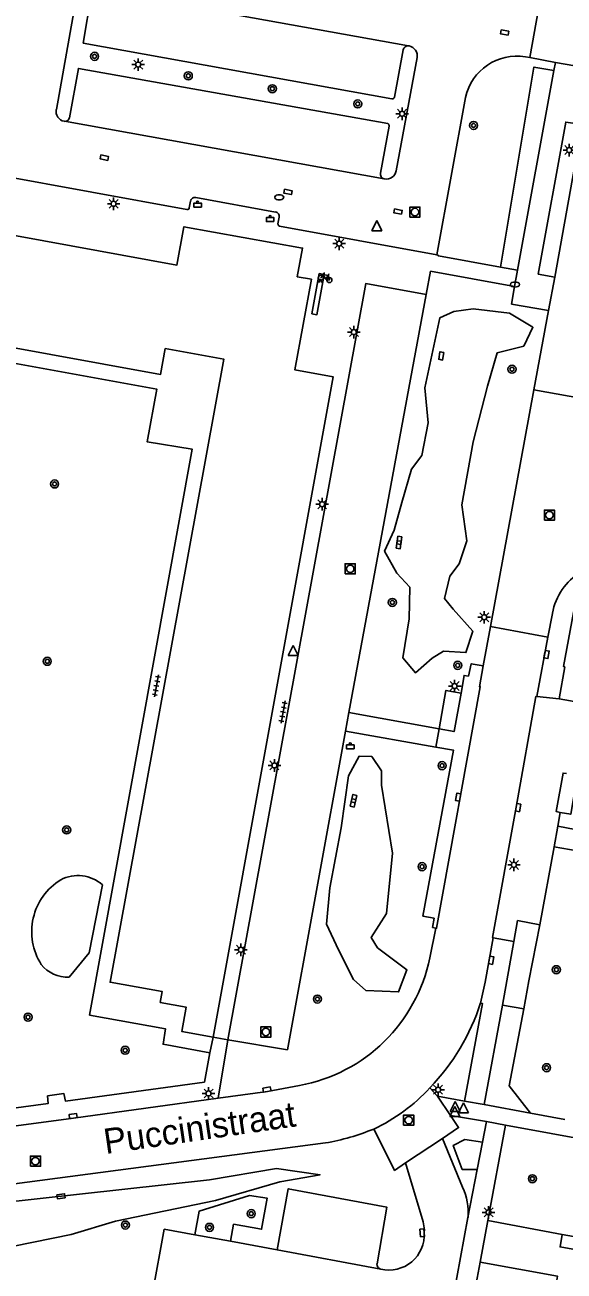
# Model space of a CAD drawing. Extents: x 132999 to 136000, y 398499 to 400501.
# Drawn here: x 133228.8 to 133282.2, y 399990.7 to 400114.2 of the extents above; entities that cross this region are included whole.
import ezdxf

# ---------------------------------------------------------------- set-up
doc = ezdxf.new("R2010")
doc.units = 0
for name, color, linetype in [('gg-afsc-erfafscheiding', 7, 'Continuous'), ('gg-afsc-muur', 7, 'Continuous'), ('gg-anno-openbare ruimte label', 7, 'Continuous'), ('gg-bbg-abri', 7, 'Continuous'), ('gg-bbg-gedigitaliseerde bebouwing', 7, 'Continuous'), ('gg-bbg-hoofdgebouw', 7, 'Continuous'), ('gg-knt-verharding', 7, 'Continuous'), ('gg-knt-verharding nz', 7, 'Continuous'), ('gg-kntw-bovenkant insteek waterloop', 7, 'Continuous'), ('gt-grn-groengrens', 7, 'Continuous'), ('gt-grn-weggrens', 7, 'Continuous'), ('gt-symb-afvalbak', 7, 'Continuous'), ('gt-symb-boom', 7, 'Continuous'), ('gt-symb-brandkraan', 7, 'Continuous'), ('gt-symb-fietsenrek', 7, 'Continuous'), ('gt-symb-kolk', 7, 'Continuous'), ('gt-symb-kolk center center', 7, 'Continuous'), ('gt-symb-lichtmast', 7, 'Continuous'), ('gt-symb-rioolschacht', 7, 'Continuous'), ('gt-symb-tegel verharding', 7, 'Continuous'), ('gt-symb-waterafsluiter', 7, 'Continuous')]:
    doc.layers.add(name, color=color, linetype=linetype)

# ---------------------------------------------------------------- blocks, each defined once
blk = doc.blocks.new('gt0-KOLKCC')
at = {"layer": 'gt-symb-kolk center center'}
blk.add_lwpolyline([(-0.38, 0.2), (0.38, 0.2), (0.38, -0.2), (-0.38, -0.2)], close=True, dxfattribs=at)
blk = doc.blocks.new('gt0-RS')
at = {"layer": 'gt-symb-rioolschacht'}
blk.add_lwpolyline([(-0.5, -0.5), (0.5, -0.5), (0.5, 0.5), (-0.5, 0.5)], close=True, dxfattribs=at)
blk.add_circle((0, 0), 0.375, dxfattribs=at)
blk = doc.blocks.new('gt0-BOOM')
at = {"layer": 'gt-symb-boom'}
for radius in [0.4, 0.2]:
    blk.add_circle((0, 0), radius, dxfattribs=at)
blk = doc.blocks.new('gt0-LMAST')
at = {"layer": 'gt-symb-lichtmast'}
for p, q in [((-0.18, 0.17), (-0.45, 0.44)), ((-0.01, 0.25), (-0.01, 0.62)), ((0.17, 0.17), (0.44, 0.44)), ((-0.26, 0), (-0.63, 0)), ((-0.18, -0.18), (-0.45, -0.45)), ((-0.01, -0.25), (-0.01, -0.63)), ((0.44, -0.45), (0.17, -0.18)), ((0.24, 0), (0.62, 0))]:
    blk.add_line(p, q, dxfattribs=at)
blk.add_circle((-0.01, 0), 0.25, dxfattribs=at)
blk = doc.blocks.new('gt0-BR')
at = {"layer": 'gt-symb-brandkraan'}
for centre, radius, start, end in [((-0.24, 0), 0.206, 107.5669, 252.4331), ((0.6, -2.66), 3, 106.892, 107.5669), ((0, -0.69), 0.938, 73.108, 106.892), ((-0.6, -2.66), 3, 72.4331, 73.108), ((0.24, 0), 0.206, 287.567, 72.4331), ((0.6, 2.66), 3, 252.4331, 253.108), ((0, 0.69), 0.938, 253.108, 286.8921), ((-0.6, 2.66), 3, 286.8921, 287.567)]:
    blk.add_arc(centre, radius, start, end, dxfattribs=at)
blk = doc.blocks.new('gt0-ABAK')
at = {"layer": 'gt-symb-afvalbak'}
blk.add_lwpolyline([(0.38, -0.5), (-0.37, -0.5), (-0.37, -0.1), (0.38, -0.1)], close=True, dxfattribs=at)
blk.add_circle((0, 0), 0.1, dxfattribs=at)
blk = doc.blocks.new('gt0-FREK')
at = {"layer": 'gt-symb-fietsenrek'}
for p, q in [((0.26, 0.76), (0.29, 0.82)), ((0.54, 0.34), (0.26, 0.76)), ((0.29, 0.82), (0.77, 0.71)), ((0.77, 0.71), (0.54, 0.34)), ((0.76, 0.84), (0.87, 0.82)), ((0.77, 0.71), (0.84, 0.82)), ((0.89, 0.25), (0.77, 0.71))]:
    blk.add_line(p, q, dxfattribs=at)
for points in [[(-0.12, 0), (-0.05, 0.31), (0.05, 0.31), (0.12, 0)], [(0.04, 0.48), (0.23, 0.71), (0.26, 0.76)], [(0.29, 0.82), (0.36, 0.94), (0.45, 0.93)], [(0.54, 0.34), (0.56, 0.31), (0.89, 0.25)]]:
    blk.add_lwpolyline(points, dxfattribs=at)
for centre in [(0.04, 0.48), (0.89, 0.25)]:
    blk.add_circle(centre, 0.252, dxfattribs=at)
blk = doc.blocks.new('gt0-WAFSL')
at = {"layer": 'gt-symb-waterafsluiter'}
for p, q in [((-0.5, -0.33), (0, 0.67)), ((0, 0.67), (0.5, -0.33)), ((0.5, -0.33), (-0.5, -0.33))]:
    blk.add_line(p, q, dxfattribs=at)
blk = doc.blocks.new('gt0-KOLK')
at = {"layer": 'gt-symb-kolk'}
blk.add_lwpolyline([(0, 0), (0.37, 0), (0.37, 0.4), (-0.38, 0.4), (-0.38, 0), (0, 0)], dxfattribs=at)
blk = doc.blocks.new('gt0-TEG1')
at = {"layer": 'gt-symb-tegel verharding'}
for p, q in [((-1.12, 0), (1.12, 0)), ((-0.9, -0.25), (-0.9, 0.25)), ((-0.45, -0.25), (-0.45, 0.25)), ((0, -0.25), (0, 0.25)), ((0.45, -0.25), (0.45, 0.25)), ((0.9, -0.25), (0.9, 0.25))]:
    blk.add_line(p, q, dxfattribs=at)

msp = doc.modelspace()

# ---------------------------------------------------------------- linework, layer by layer
at = {"layer": 'gg-afsc-erfafscheiding'}
msp.add_line((133282.01, 399994.35), (133298.32, 399991.35), dxfattribs=at)
at = {"layer": 'gg-afsc-muur'}
msp.add_line((133271.84, 399980.68), (133273.87, 399991.58), dxfattribs=at)
at = {"layer": 'gg-bbg-abri'}
for points in [[(133269.81, 400044.43), (133270.48, 400048.25), (133271.98, 400047.98)], [(133271.98, 400047.98), (133271.3, 400044.16), (133269.81, 400044.43)], [(133281.8, 400036.16), (133281.41, 400036.23), (133282.08, 400040.06), (133282.42, 400040)], [(133283.23, 400038.14), (133282.85, 400035.98), (133281.8, 400036.16)]]:
    msp.add_lwpolyline(points, dxfattribs=at)
at = {"layer": 'gg-bbg-gedigitaliseerde bebouwing'}
msp.add_lwpolyline([(133286.29, 399983.67), (133286.96, 399987.4), (133281.22, 399988.43), (133281.54, 399990.2), (133273.87, 399991.58)], dxfattribs=at)
at = {"layer": 'gg-bbg-hoofdgebouw'}
for p, q in [((133274.62, 399995.71), (133273.87, 399991.58)), ((133282.01, 399994.35), (133274.62, 399995.71))]:
    msp.add_line(p, q, dxfattribs=at)
for points in [[(133247.43, 400013.87), (133259.32, 400079.33), (133255.54, 400080), (133257.17, 400088.98), (133255.76, 400089.23), (133256.29, 400092.07), (133244.55, 400094.18), (133243.85, 400090.38), (133170.22, 400103.86)], [(133171.45, 400092.46), (133242.23, 400079.56), (133242.7, 400082.11), (133248.5, 400081.05), (133237.24, 400019.32), (133242.41, 400018.41), (133242.21, 400017.33), (133244.78, 400016.85), (133244.33, 400014.45), (133247.43, 400013.87)], [(133293.47, 399982.43), (133294.14, 399986.15), (133295.31, 399985.94), (133296.14, 399990.47), (133281.79, 399993.11), (133282.01, 399994.35)]]:
    msp.add_lwpolyline(points, dxfattribs=at)
at = {"layer": 'gg-knt-verharding'}
for p, q in [((133233.91, 400117), (133231.92, 400105.8)), ((133235.06, 400117.83), (133266.79, 400112.11)), ((133278.8, 400110.95), (133279.64, 400115.76)), ((133266.84, 400112.1), (133266.79, 400112.11)), ((133266.24, 400111.72), (133265.4, 400107.04)), ((133265.55, 400099.73), (133267.63, 400110.94)), ((133278.36, 400111.02), (133278.8, 400110.95)), ((133278.8, 400110.95), (133281.32, 400110.47)), ((133281.17, 400109.66), (133277.58, 400089.88)), ((133281.32, 400110.47), (133281.17, 400109.66)), ((133244.85, 400095.89), (133179.07, 400107.9)), ((133269.59, 400091.4), (133272.42, 400107)), ((133232.7, 400104.63), (133232.73, 400104.63)), ((133264.38, 400098.92), (133232.73, 400104.63)), ((133264.86, 400104.16), (133264.02, 400099.5)), ((133281.26, 400089.2), (133283.98, 400104.32)), ((133264.41, 400098.92), (133264.38, 400098.92)), ((133245.2, 400096.73), (133245.07, 400096.06)), ((133253.61, 400095.64), (133245.72, 400097.09)), ((133253.86, 400094.47), (133253.97, 400095.12)), ((133269.59, 400091.4), (133254, 400094.23)), ((133277.58, 400089.88), (133275.9, 400090.17)), ((133280.64, 400085.88), (133281.26, 400089.2)), ((133260.88, 400046.05), (133268.52, 400087.47)), ((133279.2, 400078.03), (133280.64, 400085.88)), ((133274.89, 400054.58), (133279.2, 400078.03)), ((133279.2, 400078.03), (133284.91, 400077.01)), ((133280.58, 400053.52), (133281.04, 400055.88)), ((133274.17, 400050.68), (133274.89, 400054.58)), ((133274.89, 400054.58), (133280.58, 400053.52)), ((133279.48, 400047.65), (133280.58, 400053.52)), ((133283.76, 400047.05), (133281.7, 400047.42)), ((133260.54, 400044.2), (133260.88, 400046.05)), ((133260.88, 400046.05), (133269.81, 400044.43)), ((133269.49, 400042.63), (133260.54, 400044.2)), ((133281.56, 400034.78), (133281.8, 400036.16)), ((133287.29, 400033.71), (133281.56, 400034.78)), ((133279.78, 400025.03), (133281.2, 400032.76)), ((133281.2, 400032.76), (133286.95, 400031.74)), ((133268.88, 400021.75), (133269.48, 400024.69)), ((133276.08, 400017.07), (133277.22, 400023.35)), ((133274.28, 400007.22), (133276.08, 400017.07)), ((133247.93, 400007.83), (133248.9, 400013.61)), ((133268.89, 400008.88), (133269.65, 400008.05)), ((133269.65, 400008.05), (133272.33, 400007.56)), ((133278.86, 400006.37), (133274.28, 400007.22)), ((133274.49, 400005.53), (133270.93, 400006.11)), ((133282.27, 400005.74), (133278.86, 400006.37)), ((133274.1, 400003.47), (133274.49, 400005.53)), ((133274.62, 399995.71), (133276.39, 400005.16)), ((133215.93, 399997.8), (133258.57, 400003.41)), ((133270.15, 400003.84), (133266.49, 400001.43)), ((133272.14, 399999.03), (133270.15, 400003.84)), ((133273.58, 400000.79), (133274.1, 400003.47)), ((133272.67, 399996.03), (133273.58, 400000.79)), ((133271.21, 399988.09), (133272.67, 399996.03)), ((133249.16, 399993.66), (133245.62, 399994.3)), ((133253.77, 399992.82), (133249.16, 399993.66)), ((133253.77, 399992.82), (133264.03, 399990.91))]:
    msp.add_line(p, q, dxfattribs=at)
for points in [[(133265.14, 400106.86), (133234.59, 400112.38), (133235.4, 400117.3)], [(133233.22, 400104.99), (133234.1, 400109.88), (133264.75, 400104.4)], [(133281.26, 400089.2), (133279.63, 400089.5), (133282.35, 400104.56), (133283.98, 400104.32)], [(133275.9, 400090.17), (133269.75, 400091.29), (133269.75, 400091.35), (133269.59, 400091.4)], [(133248.9, 400013.61), (133262.55, 400088.56), (133268.52, 400087.47)], [(133268.52, 400087.47), (133268.96, 400089.77), (133277.27, 400088.28)], [(133277.27, 400088.28), (133276.99, 400086.52), (133280.64, 400085.88)], [(133235.21, 400016.07), (133245.37, 400072.14), (133240.91, 400072.87), (133241.87, 400078.09), (133220.06, 400082.06)], [(133281.7, 400047.42), (133282.25, 400050.57), (133282.14, 400050.6), (133283.28, 400056.86)], [(133269.48, 400024.69), (133269.57, 400024.68), (133273.88, 400048.6), (133273.8, 400048.61), (133274.17, 400050.68)], [(133271.98, 400047.98), (133272.29, 400049.73), (133272.72, 400049.66), (133273, 400050.88), (133274.17, 400050.68)], [(133275.17, 400023.72), (133275.1, 400023.76), (133277.43, 400036.66), (133279.4, 400047.65), (133279.48, 400047.65)], [(133248.9, 400013.61), (133254.8, 400012.64), (133260.54, 400044.2)], [(133269.48, 400024.69), (133269.16, 400024.76), (133269.31, 400025.67), (133268.21, 400025.88), (133271.25, 400042.32), (133269.49, 400042.63)], [(133277.22, 400023.35), (133277.58, 400025.43), (133279.78, 400025.03)], [(133273.92, 400017.27), (133274.36, 400019.32), (133275.17, 400023.72)], [(133272.33, 400007.56), (133274.11, 400017.21), (133273.92, 400017.27)], [(133247.11, 400012.33), (133242.49, 400013.19), (133242.74, 400014.71), (133235.21, 400016.07)], [(133213.58, 400009.75), (133213.44, 400009.1), (133214.97, 400008.81), (133214.26, 400005.04), (133231.12, 400007.32), (133231.05, 400008.06), (133232.66, 400008.3), (133232.81, 400007.56), (133246.58, 400009.44), (133247.11, 400012.33)], [(133247.93, 400007.83), (133252.81, 400008.5), (133255.99, 400009.1)], [(133205.97, 400002.11), (133219.25, 400003.93), (133233.61, 400005.87), (133247.93, 400007.83)], [(133270.93, 400006.11), (133271.74, 400004.92), (133270.15, 400003.84)], [(133263.35, 400004.79), (133265.4, 400000.68), (133266.49, 400001.43)], [(133276.39, 400005.16), (133299.7, 400000.89), (133299.45, 399999.47), (133299.8, 399999.41), (133299.79, 399999.33)], [(133266.49, 400001.43), (133268.23, 399995.59), (133268.35, 399994.8), (133268.34, 399994.53)], [(133263.67, 399991.44), (133264.64, 399997.04), (133254.87, 399998.86), (133253.77, 399992.82)], [(133245.62, 399994.3), (133242.6, 399994.85), (133241.44, 399988.52), (133242.47, 399988.35)]]:
    msp.add_lwpolyline(points, dxfattribs=at)
for centre, radius, start, end in [((133266.73, 400111.62), 0.492, 82.4265, 169.2793), ((133266.64, 400111.11), 1.01, 350.1954, 78.8091), ((133277.51, 400105.89), 5.2, 80.5636, 167.7076), ((133265.18, 400107.09), 0.229, 259.1441, 346.9339), ((133232.87, 400105.6), 0.977, 167.851, 259.8906), ((133232.79, 400105.06), 0.435, 262.0346, 351.4803), ((133264.62, 400104.2), 0.243, 350.3683, 56.989), ((133264.58, 400099.9), 0.994, 260.5218, 349.9921), ((133264.48, 400099.39), 0.475, 166.4943, 257.8918), ((133244.9, 400096.05), 0.173, 254.1084, 0.6249), ((133245.64, 400096.64), 0.457, 80.4276, 167.7578), ((133253.54, 400095.21), 0.444, 348.7865, 80.1934), ((133254.09, 400094.45), 0.233, 173.6807, 248.662), ((133286.86, 400054.9), 5.9, 120.792, 170.3971), ((133253.07, 400024.97), 16.14, 280.4247, 348.4762), ((133253.29, 400023.92), 21.67, 316.0407, 342.1442), ((133255.66, 400021), 17.95, 295.3589, 317.4789), ((133254.43, 400026.68), 23.64, 280.0873, 292.1612), ((133266.33, 399996.44), 6.36, 356.3475, 24.0025), ((133264.85, 399994.31), 3.5, 256.4244, 3.5695), ((133264.13, 399991.37), 0.473, 171.203, 256.7211)]:
    msp.add_arc(centre, radius, start, end, dxfattribs=at)
at = {"layer": 'gg-knt-verharding nz'}
for p, q in [((133281.7, 400047.42), (133279.48, 400047.65)), ((133269.81, 400044.43), (133269.49, 400042.63)), ((133281.56, 400034.78), (133281.2, 400032.76)), ((133275.17, 400023.72), (133277.22, 400023.35))]:
    msp.add_line(p, q, dxfattribs=at)
msp.add_lwpolyline([(133257.94, 400089.55), (133258.44, 400089.46), (133257.71, 400085.47), (133257.22, 400085.56), (133257.94, 400089.55)], dxfattribs=at)
at = {"layer": 'gg-kntw-bovenkant insteek waterloop'}
for points in [[(133278.19, 400082.36), (133279.1, 400084.23), (133276.78, 400085.61), (133273.17, 400086.05), (133271.27, 400085.79), (133269.88, 400085.15), (133268.4, 400078.23), (133268.72, 400074.77), (133268.11, 400071.52), (133267.08, 400070.18), (133266.12, 400066.86), (133265.35, 400064.11), (133264.42, 400062.03), (133265.63, 400059.87), (133266.91, 400058.49), (133266.85, 400055.32), (133266.21, 400051.46), (133267.49, 400049.98), (133269.14, 400051.45), (133270.26, 400052.12), (133272.46, 400052), (133273.14, 400054.1), (133271.2, 400056.3), (133270.36, 400057.34), (133270.89, 400059.55), (133271.79, 400060.79), (133272.55, 400063.08), (133272.05, 400066.62), (133273.19, 400072.87), (133274.59, 400078.4), (133275.57, 400081.7), (133278.19, 400082.36)], [(133264.12, 400038.84), (133264.1, 400040.26), (133263.14, 400041.69), (133261.91, 400041.74), (133260.83, 400039.77), (133260.12, 400034.62), (133259.01, 400028.68), (133258.67, 400025.08), (133259.84, 400022.53), (133261.35, 400019.59), (133262.55, 400018.52), (133265.8, 400018.37), (133266.62, 400020.57), (133263.72, 400022.74), (133263.1, 400023.77), (133264.59, 400026.14), (133265.19, 400032.12), (133264.12, 400038.84)], [(133247.66, 399997.69), (133254.03, 399999.55), (133258.03, 400000.26), (133253.71, 400000.86), (133247.08, 399999.75), (133225.8, 399997.39), (133221.42, 399996.86), (133220.13, 399996.3), (133219.39, 399995.08), (133219.76, 399993.65), (133220.55, 399992.78), (133223.85, 399992.2), (133226.07, 399992.38), (133227.71, 399993.19), (133233.39, 399994.34), (133237.77, 399995.65), (133247.66, 399997.69)]]:
    msp.add_lwpolyline(points, dxfattribs=at)
at = {"layer": 'gt-grn-groengrens'}
msp.add_line((133276.08, 400017.07), (133278.19, 400016.68), dxfattribs=at)
for points in [[(133281.17, 400109.66), (133279.19, 400110.01), (133275.9, 400090.17)], [(133233.18, 400019.82), (133235.18, 400022.23), (133236.48, 400028.99)], [(133278.19, 400016.68), (133278.71, 400019.46), (133279.78, 400025.03)], [(133278.86, 400006.37), (133276.76, 400009.07), (133278.19, 400016.68)], [(133273.58, 400000.79), (133272.1, 400000.79), (133271.2, 400003.14), (133272.36, 400003.74), (133274.1, 400003.47)], [(133249.16, 399993.66), (133249.47, 399995.35), (133252.23, 399994.85), (133252.79, 399997.93), (133251.05, 399998.21), (133246.05, 399996.64), (133245.62, 399994.3)]]:
    msp.add_lwpolyline(points, dxfattribs=at)
for centre, radius, start, end in [((133235.52, 400024.34), 6.04, 121.6221, 212.5593), ((133234.05, 400026.22), 3.68, 48.7357, 117.4352), ((133233.05, 400023.14), 3.32, 217.9475, 272.2833)]:
    msp.add_arc(centre, radius, start, end, dxfattribs=at)
at = {"layer": 'gt-grn-weggrens'}
for p, q in [((133281.32, 400110.47), (133284.96, 400109.82)), ((133277.58, 400089.88), (133277.27, 400088.28)), ((133247.11, 400012.33), (133247.43, 400013.87)), ((133247.43, 400013.87), (133248.9, 400013.61)), ((133269.65, 400008.05), (133270.93, 400006.11)), ((133272.33, 400007.56), (133274.28, 400007.22)), ((133274.49, 400005.53), (133276.39, 400005.16))]:
    msp.add_line(p, q, dxfattribs=at)

# ---------------------------------------------------------------- block references
at = {"layer": 'gt-symb-afvalbak'}
for p in [(133245.9, 400096.63), (133253.08, 400095.19), (133261.02, 400042.95)]:
    msp.add_blockref('gt0-ABAK', p, dxfattribs=at)
at = {"layer": 'gt-symb-boom'}
for p in [(133235.7, 400111.07), (133244.98, 400109.14), (133253.3, 400107.86), (133261.76, 400106.36), (133273.22, 400104.22), (133277.03, 400080.07), (133231.74, 400068.7), (133265.18, 400056.96), (133231.02, 400051.13), (133271.66, 400050.73), (133270.11, 400040.79), (133232.94, 400034.42), (133268.13, 400030.78), (133281.42, 400020.57), (133257.77, 400017.66), (133229.12, 400015.87), (133238.73, 400012.59), (133280.45, 400010.86), (133279.05, 399999.86), (133251.21, 399996.4), (133238.76, 399995.27), (133247.08, 399995.04)]:
    msp.add_blockref('gt0-BOOM', p, dxfattribs=at)
at = {"layer": 'gt-symb-brandkraan'}
for p in [(133253.98, 400097.1), (133277.32, 400088.46)]:
    msp.add_blockref('gt0-BR', p, dxfattribs=at)
at = {"layer": 'gt-symb-fietsenrek'}
msp.add_blockref('gt0-FREK', (133258.06, 400088.65), dxfattribs=at)
at = {"layer": 'gt-symb-kolk'}
for p, rotation in [((133280.26, 400051.84), -100.56611987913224), ((133271.9, 400037.63), 79.72835675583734), ((133277.43, 400036.66), -100.24638361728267), ((133274.77, 400021.54), -100.96965326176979), ((133252.81, 400008.5), 10.748056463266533), ((133233.61, 400005.87), 7.803692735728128), ((133268.34, 399994.53), 95.73066621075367)]:
    msp.add_blockref('gt0-KOLK', p, dxfattribs=dict(at, rotation=rotation))
at = {"layer": 'gt-symb-kolk center center'}
for p, rotation in [((133276.3, 400113.42), 169.85177984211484), ((133236.67, 400101.03), -10.58346617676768), ((133254.85, 400097.63), -10.156163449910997), ((133265.75, 400095.68), 169.84383655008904), ((133270.03, 400081.39), -99.64804531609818), ((133265.81, 400062.67), 81.51153263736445), ((133265.88, 400063.12), -98.48846736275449), ((133261.39, 400037.52), -103.75438620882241), ((133261.29, 400037.1), 76.24561379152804), ((133232.38, 399998.13), 7.673571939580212)]:
    msp.add_blockref('gt0-KOLKCC', p, dxfattribs=dict(at, rotation=rotation))
at = {"layer": 'gt-symb-lichtmast'}
for p in [(133240.03, 400110.25), (133266.15, 400105.38), (133282.71, 400101.78), (133237.6, 400096.46), (133259.93, 400092.51), (133261.38, 400083.75), (133258.24, 400066.69), (133274.29, 400055.49), (133271.36, 400048.68), (133253.51, 400040.81), (133277.23, 400030.96), (133250.2, 400022.55), (133246.99, 400008.31), (133269.72, 400008.68), (133274.71, 399996.53)]:
    msp.add_blockref('gt0-LMAST', p, dxfattribs=at)
at = {"layer": 'gt-symb-rioolschacht'}
for p in [(133267.42, 400095.64), (133280.73, 400065.61), (133261.01, 400060.29), (133252.66, 400014.4), (133266.8, 400005.66), (133229.85, 400001.6)]:
    msp.add_blockref('gt0-RS', p, dxfattribs=at)
at = {"layer": 'gt-symb-tegel verharding', "rotation": 79.69002960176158}
for p in [(133241.83, 400048.7), (133254.36, 400046.1)]:
    msp.add_blockref('gt0-TEG1', p, dxfattribs=at)
at = {"layer": 'gt-symb-waterafsluiter'}
for p in [(133263.65, 400094.12), (133255.36, 400052.04), (133271.4, 400006.85), (133272.22, 400006.71), (133271.36, 400006.35)]:
    msp.add_blockref('gt0-WAFSL', p, dxfattribs=at)

# ---------------------------------------------------------------- texts
at = {"layer": 'gg-anno-openbare ruimte label'}
msp.add_text('Puccinistraat', height=2.5, rotation=8.3, dxfattribs=at).set_placement((133236.8, 400002.3))

doc.saveas('drawing.dxf')
